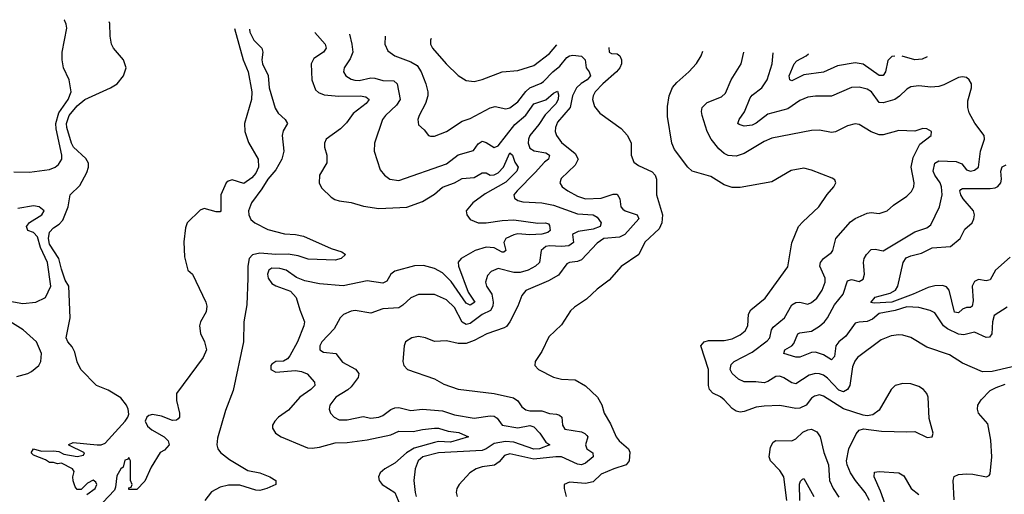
# Model space of a CAD drawing. Header units: inches. Extents: x 1552611 to 1694776, y 811966 to 917215.
# Tile 481 of 549: x 1651340 to 1656301, y 912921 to 915313. Entities that reach past the tile are written whole.
import ezdxf

# ---------------------------------------------------------------- set-up
doc = ezdxf.new("R2010")
doc.units = ezdxf.units.IN
doc.header["$MEASUREMENT"] = 0
doc.layers.add('B6951', color=7, linetype='Continuous')

msp = doc.modelspace()

# ---------------------------------------------------------------- linework, layer by layer
at = {"layer": 'B6951', "color": 5}
for points, elevation in [([(1651310, 914546.1), (1651390, 914543.9), (1651490, 914558.6), (1651518.4, 914570), (1651536.3, 914583.7), (1651552.4, 914610), (1651552.9, 914630), (1651523.3, 914763.3), (1651522.6, 914790), (1651537, 914843), (1651584.9, 914910), (1651598.7, 914950), (1651589.8, 915009.8), (1651561.4, 915070), (1651553.8, 915110), (1651554.6, 915150), (1651577.2, 915270), (1651575, 915290), (1651566.4, 915310), (1651564.3, 915312.9)], 680), ([(1651679, 912921), (1651719.6, 912950), (1651729.3, 912970), (1651723.2, 912983.2), (1651710, 912992.7), (1651682.4, 912977.6), (1651650, 912946), (1651630, 912946), (1651619, 912959), (1651608.9, 912988.9), (1651608, 913010), (1651615.3, 913035.3), (1651606, 913050), (1651550, 913078), (1651530, 913075.3), (1651510, 913082), (1651490, 913082), (1651470, 913095.3), (1651410, 913118), (1651398, 913130), (1651410, 913151), (1651450, 913138), (1651510, 913141), (1651536.9, 913136.9), (1651562.8, 913122.8), (1651630, 913112), (1651662, 913118), (1651666, 913130), (1651588.4, 913168.4), (1651587.3, 913172.7), (1651610, 913182), (1651731.1, 913171.1), (1651750, 913171), (1651770, 913178.8), (1651870.9, 913289.1), (1651885.6, 913310), (1651890, 913325.5), (1651887.3, 913350), (1651878.3, 913370), (1651850, 913406.6), (1651785.9, 913445.9), (1651727, 913470), (1651648.3, 913550), (1651630, 913589.2), (1651617.3, 913637.3), (1651603.7, 913663.7), (1651582.4, 913690), (1651575.1, 913710), (1651595.1, 913810), (1651588, 913970), (1651570, 913999.5), (1651550, 914056), (1651537.3, 914110), (1651490, 914182.2), (1651485, 914210), (1651490, 914241.5), (1651510, 914263.9), (1651538.3, 914281.7), (1651556.9, 914303.1), (1651584.9, 914370), (1651594.2, 914430), (1651643.1, 914476.9), (1651677.8, 914542.2), (1651687.6, 914570), (1651686.2, 914590), (1651672.6, 914612.6), (1651611.8, 914670), (1651600.8, 914690), (1651577.4, 914770), (1651575.8, 914790), (1651588.6, 914830), (1651630, 914879.1), (1651667.8, 914910), (1651797.4, 914970), (1651831.2, 914990), (1651862.7, 915030), (1651876.1, 915070), (1651863.9, 915110), (1651812.8, 915170), (1651803.1, 915190), (1651796.1, 915230), (1651793.7, 915293.7), (1651791.6, 915301.3)], 660), ([(1652422.7, 915269.2), (1652465.6, 915110), (1652491.2, 915050), (1652509.2, 914950), (1652508, 914910), (1652473.1, 914790), (1652474.9, 914750), (1652493.5, 914693.5), (1652541.3, 914610), (1652543.2, 914570), (1652530, 914539.1), (1652510, 914516.4), (1652470, 914487.3), (1652410, 914506), (1652390, 914499), (1652381, 914490), (1652354, 914430), (1652353.4, 914350), (1652350, 914344), (1652330, 914345.1), (1652270, 914361.3), (1652250, 914353.6), (1652184, 914290), (1652175.9, 914264.1), (1652166.5, 914193.5), (1652170, 914118), (1652186.8, 914050), (1652210.8, 914030), (1652277.3, 913890), (1652282.8, 913870), (1652279.8, 913840.2), (1652251, 913790), (1652246, 913770), (1652250.7, 913730.7), (1652270.8, 913690), (1652281, 913650), (1652264.7, 913610), (1652130.8, 913430), (1652130, 913394), (1652146, 913330), (1652146, 913310), (1652138.5, 913301.5), (1652130, 913294), (1652110, 913292.7), (1652054.3, 913314.3), (1652010, 913322.7), (1651990, 913318.8), (1651980.7, 913310), (1651972.9, 913290), (1651984.3, 913264.3), (1652005.8, 913245.8), (1652068.4, 913210), (1652088.4, 913190), (1652092.4, 913170), (1652070, 913144), (1652047.3, 913132.7), (1652002, 913058), (1651970, 912988), (1651930, 912946), (1651890, 912946), (1651890, 912954), (1651902, 912958), (1651906, 912970), (1651898, 912990), (1651898, 913090), (1651890, 913106), (1651883.6, 913096.4), (1651870, 913094), (1651862, 913058), (1651850, 913049), (1651830, 913014), (1651823.4, 912956.6), (1651817.3, 912942.7), (1651759.5, 912880.5)], 660), ([(1652497.7, 915265.4), (1652499.9, 915250), (1652520.3, 915210), (1652559.5, 915170), (1652564.6, 915150), (1652559.7, 915110), (1652563.3, 915090), (1652592.4, 915032.4), (1652597, 914970), (1652627.4, 914867.4), (1652641.6, 914841.6), (1652677.4, 914810), (1652689.3, 914790), (1652667.7, 914752.3), (1652661.8, 914730), (1652670.9, 914650), (1652660.5, 914610), (1652630, 914556.1), (1652590.1, 914510), (1652559.8, 914460.2), (1652508, 914390), (1652493.1, 914350), (1652494.6, 914330), (1652505.3, 914305.3), (1652524, 914290), (1652590, 914256.2), (1652674.1, 914234.1), (1652730.4, 914229.6), (1652770, 914221.2), (1652910, 914159.1), (1652963.2, 914143.2), (1652981.6, 914130), (1652959, 914110), (1652930, 914101.4), (1652793.2, 914106.8), (1652743.1, 914123.1), (1652692, 914132), (1652630, 914129.5), (1652550, 914137.1), (1652512.3, 914127.7), (1652496.2, 914110), (1652488.7, 914070), (1652490.3, 914010), (1652484.1, 913875.9), (1652469.7, 913790.3), (1652467.9, 913690), (1652415.6, 913444.4), (1652377.3, 913342.7), (1652336.5, 913203.5), (1652332.5, 913170), (1652338.5, 913150), (1652351.2, 913131.2), (1652396.6, 913096.6), (1652490, 913041.4), (1652550, 913028.9), (1652600.9, 913010), (1652630.3, 912990), (1652630.7, 912970), (1652585, 912950), (1652550, 912940.8), (1652530, 912942), (1652450, 912967.6), (1652392.5, 912967.5), (1652350, 912956.9), (1652307.1, 912932.9), (1652272.5, 912890)], 680), ([(1652827.4, 915248.6), (1652878.9, 915190), (1652884.8, 915170), (1652871.2, 915150), (1652822.7, 915117.3), (1652808.6, 915090), (1652812.4, 915010), (1652830, 914959.6), (1652845.2, 914945.2), (1652873.6, 914933.6), (1652947.5, 914927.5), (1653056, 914930), (1653083.8, 914923.8), (1653101.5, 914910), (1653086.2, 914890), (1653020.3, 914839.7), (1652986.2, 914793.8), (1652956.5, 914763.5), (1652883.6, 914710), (1652875.2, 914690), (1652875.6, 914670), (1652887.1, 914630), (1652887.9, 914592.1), (1652850.2, 914530), (1652848.4, 914488.4), (1652863.1, 914463.1), (1652910, 914419), (1652927.2, 914407.2), (1652950, 914399.8), (1653010, 914391.6), (1653073, 914373), (1653150, 914361.1), (1653290, 914368.6), (1653370, 914397.2), (1653430, 914434.2), (1653470.9, 914469.1), (1653530, 914491), (1653570, 914512), (1653630, 914517.1), (1653670, 914541.1), (1653690, 914541.4), (1653710, 914529.6), (1653730, 914531.5), (1653750, 914541.3), (1653777.8, 914570), (1653810, 914642.3), (1653822.3, 914630), (1653835.4, 914595.4), (1653851, 914570), (1653844.4, 914550), (1653790, 914494.3), (1653684.9, 914435.1), (1653623.6, 914390), (1653590.1, 914350), (1653592, 914330), (1653610, 914306.7), (1653650, 914289.7), (1653690, 914288.8), (1653770, 914301.4), (1653830, 914303.5), (1653950, 914288), (1653989, 914289), (1654003.7, 914283.7), (1654010, 914276.5), (1654013.4, 914250), (1654000.2, 914239.8), (1653970, 914232.7), (1653910, 914228.1), (1653850, 914233.3), (1653830, 914229), (1653789.6, 914210), (1653779.9, 914190), (1653789.2, 914150), (1653778.9, 914141.1), (1653770, 914140.7), (1653730, 914163.4), (1653690, 914166.9), (1653635.6, 914150), (1653564.7, 914110), (1653549.7, 914090.3), (1653551.6, 914070), (1653599.3, 913939.3), (1653633.2, 913890), (1653610, 913875), (1653590, 913884.2), (1653513.3, 913993.3), (1653470, 914036.9), (1653430, 914059.5), (1653375, 914075), (1653330, 914073), (1653230, 914046.4), (1653210.1, 914029.9), (1653190, 913995), (1653170, 913984.5), (1653090, 913997.3), (1652970, 913971.2), (1652850, 913981.1), (1652776.3, 913996.3), (1652734, 914014), (1652682.5, 914050), (1652650, 914059.8), (1652610, 914060.9), (1652594.6, 914050), (1652589.3, 914030), (1652592.6, 914010), (1652610, 913983.4), (1652630, 913970.9), (1652704.2, 913944.2), (1652733.5, 913913.5), (1652751.3, 913850), (1652774.9, 913790), (1652772, 913770), (1652739.5, 913690), (1652701.7, 913618.3), (1652690, 913604.5), (1652670, 913592.9), (1652630, 913589.8), (1652610, 913577.6), (1652604.6, 913570), (1652605, 913550), (1652630, 913536.2), (1652730, 913544.7), (1652760.5, 913540.5), (1652787.9, 913527.9), (1652826.1, 913486.1), (1652826.5, 913470), (1652807.4, 913450), (1652750.9, 913410), (1652694.8, 913345.2), (1652643.6, 913310), (1652625, 913290), (1652614.3, 913270), (1652614.6, 913254.6), (1652628.5, 913230), (1652657.1, 913210), (1652770, 913163.2), (1652790, 913155.8), (1652814, 913154), (1652850, 913158), (1652930, 913181.2), (1652990, 913181.6), (1653090, 913195.7), (1653210, 913221.4), (1653250, 913239.3), (1653321.8, 913238.2), (1653370, 913248.3), (1653430, 913254.1), (1653450, 913255), (1653499.2, 913239.2), (1653552.3, 913232.3), (1653601.3, 913210), (1653510, 913183.5), (1653450, 913186.5), (1653430, 913182.6), (1653326.9, 913153.1), (1653289.2, 913130.8), (1653230, 913077.6), (1653179.7, 913050), (1653156.3, 913030), (1653148.4, 913010), (1653151.4, 912990), (1653166, 912970), (1653230.6, 912930.6), (1653255.6, 912870)], 720), ([(1653002.5, 915239.7), (1653014, 915190), (1653017.7, 915150), (1653005.2, 915114.8), (1652974.7, 915070), (1652972.1, 915050), (1652982.4, 915030), (1653010, 915013), (1653028.1, 915008.1), (1653050, 915006.3), (1653110, 915019.1), (1653130, 915018.1), (1653170, 915005.7), (1653225.4, 915005.4), (1653242, 914990), (1653256.4, 914910), (1653238.7, 914881.3), (1653182.4, 914830), (1653168.2, 914810), (1653127.9, 914690), (1653126.3, 914650), (1653156.1, 914556.1), (1653178.4, 914530), (1653204.9, 914510), (1653250, 914502.2), (1653490, 914586.7), (1653550, 914632.3), (1653625.6, 914654.4), (1653650, 914686.9), (1653670, 914700.2), (1653690, 914693.4), (1653730, 914668.5), (1653750, 914677.6), (1653835, 914785), (1653890, 914832.4), (1653930, 914889.6), (1653990.9, 914909.1), (1654030, 914942.3), (1654050, 914952.8), (1654054.4, 914934.4), (1654052.9, 914912.9), (1654042.5, 914890), (1653987.3, 914832.7), (1653955.3, 914784.7), (1653911, 914730), (1653903.1, 914710), (1653901.5, 914690), (1653910, 914666.2), (1653932, 914652), (1653990, 914642), (1654008.5, 914630), (1654004.3, 914610), (1653984.4, 914595.6), (1653937.8, 914542.2), (1653845.8, 914450), (1653830.3, 914430), (1653833.5, 914413.5), (1653850, 914402), (1653874.6, 914394.6), (1653970, 914389.5), (1654030, 914377.6), (1654150, 914334.8), (1654230.1, 914330.1), (1654250, 914317.8), (1654269.4, 914290), (1654265, 914270), (1654230, 914257.8), (1654154.2, 914245.8), (1654130, 914234.5), (1654125.5, 914230), (1654130.1, 914190), (1654106.2, 914173.8), (1654070, 914170.2), (1654010, 914174.1), (1653990.1, 914169.9), (1653968, 914150), (1653958.4, 914090), (1653939.6, 914070), (1653901.1, 914050), (1653860.8, 914039.2), (1653830, 914038.5), (1653750, 914059.5), (1653715.5, 914044.5), (1653696.8, 914023.2), (1653686.8, 913990), (1653691.8, 913970), (1653718.1, 913930), (1653725.4, 913890), (1653723.8, 913870), (1653711.9, 913848.1), (1653670, 913827.1), (1653610, 913781.7), (1653590, 913777.6), (1653569.2, 913789.2), (1653530, 913862.3), (1653490, 913901), (1653430, 913927.8), (1653350, 913928.8), (1653310, 913910.9), (1653270, 913874), (1653250, 913861.6), (1653170, 913855.9), (1653110, 913834.2), (1653030, 913846.8), (1653010, 913843.4), (1652972.3, 913827.7), (1652954, 913810), (1652924.6, 913755.4), (1652861.7, 913690), (1652852, 913670), (1652852.6, 913650), (1652870, 913637.7), (1652932.4, 913630), (1652966.7, 913586.7), (1653031.5, 913551.5), (1653049.3, 913530), (1653045.4, 913510), (1653010, 913462.2), (1652993.1, 913446.9), (1652932.8, 913410), (1652902, 913370), (1652899, 913350), (1652905.7, 913330), (1652924.9, 913310), (1652950, 913296.5), (1652990, 913296.3), (1653070, 913312.6), (1653110, 913305), (1653149.4, 913309.4), (1653170, 913317.8), (1653210, 913348.7), (1653230, 913357.5), (1653250, 913357.9), (1653310, 913343.8), (1653370, 913351), (1653470, 913341.8), (1653530, 913322.2), (1653630, 913304.2), (1653710, 913316.3), (1653730, 913315), (1653744.9, 913304.9), (1653770, 913269.6), (1653850, 913256.5), (1653910, 913267.6), (1653930, 913260.5), (1653960.4, 913230), (1653990, 913184.6), (1654010.3, 913170), (1653958.9, 913150), (1653930, 913148.3), (1653830, 913184.3), (1653787.3, 913187.3), (1653730, 913177.1), (1653690, 913149.9), (1653670, 913142.5), (1653450, 913130.3), (1653371.7, 913110), (1653348, 913090), (1653332.4, 913050), (1653325.5, 912990), (1653333.2, 912930), (1653337.8, 912910)], 740), ([(1653181.8, 915230.6), (1653181.5, 915230), (1653179.7, 915190), (1653195.1, 915155.1), (1653230.1, 915130.1), (1653310, 915100.4), (1653342.1, 915082.1), (1653363.5, 915050), (1653386.2, 914990), (1653396.9, 914950), (1653396.3, 914930), (1653384, 914890), (1653352.2, 914830), (1653346.4, 914810), (1653350, 914782.8), (1653377.6, 914757.6), (1653399.1, 914730), (1653410, 914725.2), (1653430, 914726), (1653490.5, 914749.5), (1653570, 914800.7), (1653610, 914815.2), (1653710, 914868.1), (1653735.1, 914875.1), (1653790, 914864.3), (1653810, 914869.4), (1653850, 914898.4), (1653889.4, 914950.6), (1653910, 914969.6), (1653967.5, 914992.5), (1653978.8, 915001.2), (1654025.3, 915050), (1654060.8, 915079.2), (1654097.2, 915122.8), (1654110, 915131.2), (1654126.5, 915133.5), (1654170, 915128.7), (1654188.7, 915110), (1654194.8, 915070), (1654209.4, 915050), (1654216.1, 915030), (1654198.4, 915010), (1654168.4, 914991.6), (1654144.8, 914970), (1654125.6, 914930), (1654113.6, 914870), (1654050, 914795.8), (1654039.4, 914770), (1654037.8, 914750), (1654043.9, 914730), (1654070, 914694.6), (1654137.9, 914637.9), (1654153.1, 914610), (1654139.4, 914580.6), (1654068, 914512), (1654062, 914490), (1654073.8, 914470), (1654100.9, 914450), (1654150, 914423.9), (1654190, 914410.1), (1654270, 914412.7), (1654330, 914433.8), (1654350, 914433.2), (1654364.3, 914410), (1654369.5, 914370), (1654378.3, 914358.3), (1654390.4, 914350), (1654450.2, 914330), (1654458.8, 914310), (1654389.4, 914230), (1654362.3, 914217.7), (1654283.6, 914210), (1654250, 914186.5), (1654170, 914103.2), (1654150, 914094.8), (1654110.1, 914089.9), (1654097.4, 914082.6), (1654054.7, 914025.3), (1654003.6, 913996.4), (1653890, 913947.4), (1653870, 913922.4), (1653850.2, 913870), (1653810.1, 913789.9), (1653792.9, 913767.1), (1653780.5, 913759.5), (1653693, 913730), (1653630, 913696.1), (1653590, 913681.7), (1653550, 913680.6), (1653490, 913694.7), (1653430, 913691.3), (1653385.2, 913710), (1653350, 913717.2), (1653316.3, 913710), (1653283.8, 913690), (1653277.6, 913670), (1653270.4, 913590), (1653275.5, 913570), (1653294, 913550), (1653430, 913502.4), (1653476.8, 913476.8), (1653550, 913450.2), (1653730, 913429.3), (1653828, 913408), (1653850, 913393), (1653870, 913362), (1653890, 913346.1), (1653910, 913341.8), (1653970, 913341.6), (1654010, 913328.1), (1654045.2, 913325.2), (1654059.7, 913319.7), (1654071.3, 913310), (1654074.2, 913270), (1654086.9, 913250), (1654170, 913235.5), (1654187.6, 913227.6), (1654197.3, 913217.3), (1654202.5, 913210), (1654190.1, 913170), (1654197.8, 913150), (1654227.2, 913130), (1654229.5, 913110), (1654190, 913078.3), (1654170, 913070.3), (1654150, 913073.3), (1654070, 913109.2), (1654040.7, 913110), (1653930, 913098.2), (1653810, 913125.4), (1653783.3, 913116.7), (1653756, 913084), (1653732.1, 913067.9), (1653670, 913059.5), (1653640.4, 913050), (1653608.5, 913030), (1653553.4, 912970), (1653542.8, 912950), (1653539.6, 912930), (1653543.9, 912910)], 760), ([(1653412.6, 915218.9), (1653410.2, 915210), (1653410.2, 915190), (1653420.2, 915170), (1653489.3, 915090), (1653550, 915032.1), (1653590, 915006.2), (1653630, 915002), (1653670, 915011), (1653770, 915050.2), (1653850, 915056.5), (1653930, 915081.7), (1654010, 915142.5), (1654045.6, 915186.7)], 780), ([(1654309, 915173.3), (1654310.4, 915150), (1654322.3, 915142.3), (1654350, 915140.2), (1654363.2, 915130), (1654371.3, 915111.3), (1654371.8, 915090), (1654363.8, 915070), (1654346.7, 915050), (1654277.9, 914990), (1654240.1, 914950), (1654228.9, 914930), (1654226.3, 914910), (1654235.3, 914875.3), (1654262.1, 914842.1), (1654370, 914764), (1654402.3, 914730), (1654420.3, 914690), (1654420.8, 914630), (1654434.1, 914594.1), (1654457.5, 914577.5), (1654526.2, 914546.2), (1654541.5, 914530), (1654549.1, 914510), (1654548.3, 914430), (1654578.2, 914330), (1654575.3, 914290), (1654561.4, 914258.6), (1654490, 914191.1), (1654459.5, 914130), (1654370.9, 914069.1), (1654310, 913999.7), (1654250, 913955.1), (1654195.3, 913904.7), (1654135.6, 913864.4), (1654114.9, 913845.1), (1654070, 913775.1), (1654005.4, 913714.6), (1653970, 913640.7), (1653936.4, 913590), (1653935.5, 913570), (1653953.4, 913550), (1654030, 913511.1), (1654070, 913502), (1654137.8, 913497.8), (1654190, 913468.2), (1654251.8, 913410), (1654272.3, 913372.3), (1654284.9, 913330), (1654316.5, 913276.5), (1654345.6, 913210), (1654360.2, 913190), (1654407.5, 913150), (1654413.3, 913133.3), (1654410.5, 913089.5), (1654394.9, 913070), (1654332.7, 913050), (1654270, 913022), (1654230, 912984.5), (1654190, 912976.3), (1654110, 912983), (1654083.8, 912970), (1654083.7, 912950), (1654092.7, 912910)], 780), ([(1655620.7, 912890), (1655599.9, 912930), (1655550.7, 912990.7), (1655526, 913030), (1655508.9, 913070), (1655505.3, 913090), (1655516.9, 913150), (1655554.8, 913225.2), (1655570, 913243.6), (1655591.6, 913251.6), (1655681.2, 913238.8), (1655810, 913235.3), (1655850, 913238.4), (1655912.1, 913207.9), (1655937.2, 913210), (1655942, 913230), (1655922.4, 913302.4), (1655916.2, 913410), (1655909.6, 913429.6), (1655892.7, 913450), (1655870, 913464.5), (1655830, 913478.4), (1655790, 913479.5), (1655750, 913469.4), (1655730, 913449.2), (1655670, 913345.1), (1655638.2, 913321.8), (1655610, 913317.2), (1655590, 913319.3), (1655490, 913351.4), (1655390, 913415.2), (1655370, 913422.1), (1655344, 913416), (1655330, 913405), (1655302.6, 913370), (1655270, 913354.6), (1655250, 913353.2), (1655170, 913368.1), (1655090, 913364.9), (1655050, 913359.6), (1654990, 913338.3), (1654970, 913335.8), (1654950, 913340.2), (1654930, 913353.8), (1654890, 913396.8), (1654870, 913412.5), (1654831.5, 913431.5), (1654815.3, 913450), (1654809.9, 913470), (1654810.5, 913550), (1654770.9, 913670), (1654788.2, 913690), (1654810, 913696.2), (1654890, 913696.6), (1654930, 913705), (1654970, 913724.2), (1654995.2, 913744.8), (1655007.7, 913770), (1655011.7, 913828.4), (1655022.9, 913850), (1655096.4, 913910), (1655210, 914068.2), (1655230, 914187.7), (1655264.5, 914270), (1655285.1, 914294.9), (1655366, 914370), (1655407.9, 914432.1), (1655442, 914470), (1655452, 914490), (1655446, 914506), (1655434.1, 914514.1), (1655330, 914555.3), (1655290, 914564.7), (1655226.9, 914553.1), (1655130, 914496.5), (1654970, 914466.6), (1654930, 914467.4), (1654890, 914481.1), (1654822.9, 914522.9), (1654728.2, 914550), (1654705.7, 914570), (1654638.7, 914658.7), (1654626.3, 914690), (1654604.3, 914824.3), (1654604.6, 914875.4), (1654611.9, 914930), (1654628.9, 914971.1), (1654650, 914996.9), (1654711.2, 915050), (1654750, 915092), (1654772.8, 915130), (1654781.1, 915154.7)], 780), ([(1656450, 913588.4), (1656240.2, 913539.8), (1656190, 913538.7), (1656090, 913581.5), (1656024.7, 913624.7), (1655910, 913663.2), (1655830, 913711.3), (1655790, 913723.4), (1655770, 913724), (1655730, 913719.4), (1655680.8, 913699.2), (1655561.7, 913610), (1655548.2, 913591.8), (1655536.5, 913563.5), (1655523.2, 913470), (1655511.2, 913448.8), (1655490, 913438.2), (1655466.6, 913446.6), (1655410, 913506.9), (1655390, 913521.5), (1655370, 913528), (1655350, 913529.4), (1655318.1, 913521.9), (1655250, 913478.5), (1655230, 913482.5), (1655190, 913508.4), (1655170, 913515.9), (1655150, 913514.5), (1655110, 913489.8), (1655090, 913483.2), (1655048.7, 913488.7), (1654990, 913488.7), (1654961.2, 913501.2), (1654929.1, 913530), (1654919.9, 913550), (1654924.5, 913575.5), (1654940.3, 913590), (1655030, 913638.2), (1655106.2, 913693.8), (1655119.5, 913710), (1655128.5, 913750), (1655136.4, 913763.6), (1655193.2, 913810), (1655230, 913876.1), (1655250, 913888), (1655270, 913888.6), (1655310, 913879), (1655330, 913887), (1655355.6, 913910), (1655382.8, 913950), (1655398.8, 913990), (1655398, 914010), (1655371.4, 914070), (1655374.8, 914090), (1655390.4, 914109.6), (1655430, 914140.3), (1655436.5, 914150), (1655451, 914210), (1655525.7, 914294.3), (1655548.5, 914311.5), (1655610, 914338), (1655630, 914341.1), (1655670, 914336.9), (1655710, 914348.9), (1655742.4, 914377.6), (1655810, 914423.6), (1655832.9, 914447.1), (1655844.4, 914470), (1655846.5, 914490), (1655830.6, 914570), (1655840.8, 914619.2), (1655875.2, 914684.8), (1655932, 914730), (1655934, 914750), (1655910, 914762.9), (1655890, 914764.5), (1655850, 914751.2), (1655770, 914754.6), (1655690, 914732.5), (1655670, 914732.3), (1655630, 914747.3), (1655570, 914785), (1655550, 914788.9), (1655510, 914777.4), (1655450, 914747.6), (1655430, 914745.1), (1655370, 914756.8), (1655330, 914755.1), (1655130, 914716.2), (1655090, 914698.4), (1654990, 914638), (1654950, 914625.6), (1654908.8, 914628.8), (1654890, 914638.5), (1654862.1, 914662.1), (1654823.5, 914710), (1654803.9, 914750), (1654777.7, 914830), (1654774.4, 914850), (1654778.8, 914870), (1654804.3, 914895.7), (1654876.6, 914923.4), (1654896.8, 914943.2), (1654924.1, 915010), (1654975.6, 915090), (1654988.8, 915149.2)], 760), ([(1656315.3, 913864.7), (1656250, 913822.4), (1656240.5, 913790), (1656237.7, 913730), (1656226.2, 913713.8), (1656210, 913710.8), (1656150, 913738), (1656095.9, 913724.1), (1656070, 913727.9), (1656014.5, 913754.5), (1655994.8, 913770), (1655950, 913836), (1655927.4, 913847.4), (1655870, 913863), (1655810, 913866.1), (1655750, 913848), (1655670, 913832.6), (1655636.4, 913803.6), (1655610, 913791.2), (1655570, 913789.3), (1655550, 913783.3), (1655501.4, 913718.6), (1655466.6, 913690), (1655451.7, 913670), (1655444.5, 913615.5), (1655430, 913599.3), (1655390, 913624), (1655350, 913637.7), (1655330, 913636.2), (1655270, 913612.4), (1655250, 913611.6), (1655189.7, 913630), (1655194.2, 913650), (1655230, 913669.4), (1655239.5, 913680.5), (1655260.9, 913730), (1655270, 913735.7), (1655330, 913743.9), (1655370, 913768.1), (1655394.1, 913790), (1655410, 913810.2), (1655444.7, 913875.3), (1655488.4, 913930), (1655510, 913996.5), (1655530, 914004.3), (1655570, 913994.4), (1655590, 914004.9), (1655596.8, 914030), (1655591.9, 914090), (1655594.8, 914110), (1655606.8, 914130), (1655630, 914154.3), (1655650, 914157.2), (1655690, 914147.8), (1655850, 914243.8), (1655910, 914263.2), (1655930, 914279.6), (1655974, 914370), (1655986.8, 914430), (1655984.2, 914470), (1655977.5, 914490), (1655950.4, 914530), (1655942.9, 914550), (1655949.9, 914590.1), (1655970, 914601.2), (1656058.5, 914598.5), (1656086.1, 914586.1), (1656110, 914555.6), (1656130, 914549), (1656150, 914553.9), (1656170.5, 914570), (1656180.5, 914650), (1656201.3, 914710), (1656199.6, 914730), (1656151.6, 914791.6), (1656124.1, 914844.1), (1656116.8, 914870), (1656116.6, 914903.4), (1656135.6, 914970), (1656135.6, 914990), (1656123.7, 915010), (1656110, 915022), (1656090, 915025.6), (1656070, 915021.3), (1655996, 914984), (1655970, 914976.1), (1655930, 914972.8), (1655870, 914979.8), (1655830, 914974.3), (1655810, 914962.6), (1655773.1, 914926.9), (1655748.7, 914911.3), (1655690, 914893.7), (1655670, 914896.2), (1655632.3, 914950), (1655610, 914963.4), (1655570, 914972.3), (1655530, 914971.4), (1655430, 914927.4), (1655350, 914928.1), (1655310, 914922.6), (1655270, 914906.1), (1655210, 914863.7), (1655110, 914836.6), (1655050, 914790.9), (1655030, 914782.1), (1654990, 914777.1), (1654964, 914784), (1654958.7, 914790), (1654964.7, 914810), (1654992, 914848), (1655020.7, 914919.3), (1655030, 914932.1), (1655079.8, 914970), (1655106, 915010), (1655131.6, 915090), (1655135.5, 915145.4)], 740), ([(1655749, 915129.4), (1655733.2, 915126.8), (1655713.6, 915106.4), (1655702.4, 915050), (1655690, 915031.7), (1655670, 915032.2), (1655590, 915088.4), (1655550, 915094.8), (1655459.8, 915080.2), (1655390, 915048.2), (1655290, 915035.2), (1655230, 915005.3), (1655220.5, 915010), (1655216.5, 915030), (1655242, 915090), (1655255.1, 915104.9), (1655302, 915130), (1655313.5, 915140.8)], 720), ([(1655912.5, 915125.2), (1655886.4, 915113.6), (1655850, 915110.3), (1655785.5, 915128.5)], 720), ([(1656330, 914115.4), (1656256.4, 914050), (1656230, 914002.2), (1656210, 913997.5), (1656170, 914003), (1656150, 913994.1), (1656138.4, 913970), (1656144.2, 913895.8), (1656138.9, 913870), (1656130, 913862.4), (1656110, 913862.7), (1656090, 913854.4), (1656070, 913835.3), (1656050, 913839.3), (1656023, 913950), (1656010, 913966), (1655990, 913972.9), (1655950, 913972.1), (1655916.5, 913963.5), (1655842.2, 913930), (1655734.6, 913890), (1655644.8, 913884.8), (1655627.9, 913888), (1655650, 913914.4), (1655725.8, 913934.2), (1655752.6, 913950), (1655764.5, 913970), (1655791.3, 914090), (1655807, 914113), (1655830, 914123.6), (1655882.9, 914137.1), (1655937.4, 914162.6), (1656030, 914170.1), (1656078.3, 914210), (1656102.4, 914257.6), (1656138.5, 914290), (1656147.5, 914310), (1656149.9, 914330), (1656145, 914350), (1656094, 914410), (1656082.1, 914430), (1656077.3, 914450), (1656082, 914458), (1656090, 914462.7), (1656230, 914461.9), (1656254.1, 914465.9), (1656267.6, 914472.4), (1656282.3, 914490), (1656286.2, 914510), (1656282.8, 914550), (1656290, 914571.7), (1656310, 914582)], 720), ([(1651290, 913894.3), (1651356.7, 913883.3), (1651420.9, 913890), (1651470, 913913.1), (1651497.5, 913970), (1651480.3, 914090), (1651445.4, 914165.4), (1651430, 914218.6), (1651410, 914240.4), (1651382, 914250), (1651374.8, 914270), (1651389.1, 914290.9), (1651452, 914330), (1651463.1, 914350), (1651438, 914370), (1651410, 914375.3), (1651330, 914360.7)], 680), ([(1651325.6, 913514.4), (1651381.2, 913530), (1651400.3, 913539.7), (1651437.2, 913570), (1651447, 913590), (1651449.5, 913630), (1651425.6, 913690), (1651357.8, 913750), (1651290, 913792.2)], 680), ([(1656047.2, 912892.8), (1656043.5, 912990), (1656048.4, 913011.6), (1656070, 913021.8), (1656110, 913025), (1656142.7, 913022.7), (1656211.5, 913008.5), (1656224.8, 913015.2), (1656230, 913024.7), (1656238.5, 913110), (1656233.5, 913193.5), (1656216.8, 913276.8), (1656169.8, 913330), (1656165.5, 913350), (1656168, 913370), (1656183.5, 913396.5), (1656230, 913443.6), (1656259.8, 913460.2), (1656304.4, 913475.6)], 760), ([(1655204.2, 912890), (1655189.3, 913009.3), (1655170, 913042), (1655122.5, 913090), (1655116.1, 913110), (1655122, 913158), (1655135.9, 913184.1), (1655150, 913191.5), (1655230, 913190.7), (1655250, 913200.8), (1655285.4, 913234.6), (1655310, 913246.5), (1655330, 913248.9), (1655356.2, 913236.2), (1655372.3, 913210), (1655392.1, 913132.1), (1655414.4, 913070), (1655419.8, 912990), (1655438.1, 912950), (1655467.1, 912907.1)], 780), ([(1655708.8, 912848.8), (1655677.4, 912937.4), (1655645, 913010), (1655646.6, 913033.4), (1655670, 913036.3), (1655770, 913029.4), (1655794, 913014), (1655831.1, 912950), (1655870, 912919.8)], 760), ([(1655270.5, 912889.4), (1655268.4, 912971.6), (1655273.4, 912986.6), (1655283.1, 912996.9), (1655290, 913001.3), (1655341.4, 912910)], 760)]:
    msp.add_lwpolyline(points, dxfattribs=dict(at, elevation=elevation))

doc.saveas('drawing.dxf')
